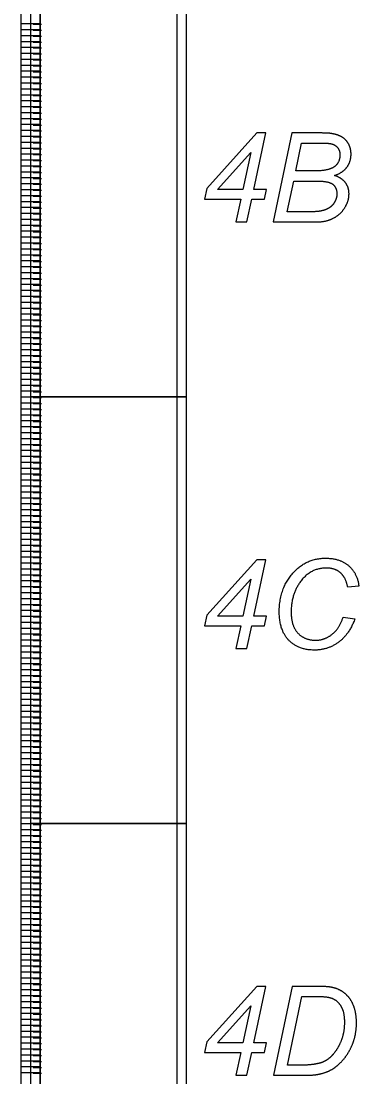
# Model space of a CAD drawing. Extents: x 12522 to 13018, y 1124 to 1902.
# Drawn here: x 12521.92 to 12537.85, y 1535.43 to 1585.31 of the extents above; entities that cross this region are included whole.
import ezdxf

# ---------------------------------------------------------------- set-up
doc = ezdxf.new("R2010")
doc.units = 0
doc.layers.add('SC_Scratch1', color=7, linetype='Continuous')

msp = doc.modelspace()

# ---------------------------------------------------------------- linework, layer by layer
at = {"layer": 'SC_Scratch1'}
for p, q in [((12521.919, 1567.551), (12521.919, 1587.711)), ((12522.819, 1567.551), (12522.819, 1587.711)), ((12522.819, 1587.711), (12522.819, 1567.551)), ((12521.919, 1585.191), (12522.819, 1585.191)), ((12521.919, 1584.911), (12522.819, 1584.911)), ((12522.876, 1585.141), (12522.492, 1585.141)), ((12522.876, 1584.861), (12522.492, 1584.861)), ((12521.919, 1584.631), (12522.819, 1584.631)), ((12521.919, 1584.351), (12522.819, 1584.351)), ((12522.876, 1584.581), (12522.492, 1584.581)), ((12522.876, 1584.301), (12522.492, 1584.301)), ((12521.919, 1584.071), (12522.819, 1584.071)), ((12521.919, 1583.791), (12522.819, 1583.791)), ((12522.876, 1584.021), (12522.492, 1584.021)), ((12522.876, 1583.741), (12522.492, 1583.741)), ((12521.919, 1583.511), (12522.819, 1583.511)), ((12521.919, 1583.231), (12522.819, 1583.231)), ((12522.876, 1583.461), (12522.492, 1583.461)), ((12521.919, 1582.951), (12522.819, 1582.951)), ((12522.876, 1583.181), (12522.492, 1583.181)), ((12522.876, 1582.901), (12522.492, 1582.901)), ((12521.919, 1582.671), (12522.819, 1582.671)), ((12521.919, 1582.391), (12522.819, 1582.391)), ((12522.876, 1582.621), (12522.492, 1582.621)), ((12522.876, 1582.341), (12522.492, 1582.341)), ((12521.919, 1582.111), (12522.819, 1582.111)), ((12521.919, 1581.831), (12522.819, 1581.831)), ((12522.876, 1582.061), (12522.492, 1582.061)), ((12522.876, 1581.781), (12522.492, 1581.781)), ((12521.919, 1581.551), (12522.819, 1581.551)), ((12521.919, 1581.271), (12522.819, 1581.271)), ((12522.876, 1581.501), (12522.492, 1581.501)), ((12522.876, 1581.221), (12522.492, 1581.221)), ((12521.919, 1580.991), (12522.819, 1580.991)), ((12521.919, 1580.711), (12522.819, 1580.711)), ((12522.876, 1580.941), (12522.492, 1580.941)), ((12521.919, 1580.431), (12522.819, 1580.431)), ((12522.876, 1580.661), (12522.492, 1580.661)), ((12522.876, 1580.381), (12522.492, 1580.381)), ((12521.919, 1580.151), (12522.819, 1580.151)), ((12521.919, 1579.871), (12522.819, 1579.871)), ((12522.876, 1580.101), (12522.492, 1580.101)), ((12522.876, 1579.821), (12522.492, 1579.821)), ((12521.919, 1579.591), (12522.819, 1579.591)), ((12521.919, 1579.311), (12522.819, 1579.311)), ((12522.876, 1579.541), (12522.492, 1579.541)), ((12522.876, 1579.261), (12522.492, 1579.261)), ((12521.919, 1579.031), (12522.819, 1579.031)), ((12521.919, 1578.751), (12522.819, 1578.751)), ((12522.876, 1578.981), (12522.492, 1578.981)), ((12521.919, 1578.471), (12522.819, 1578.471)), ((12522.876, 1578.701), (12522.492, 1578.701)), ((12522.876, 1578.421), (12522.492, 1578.421)), ((12521.919, 1578.191), (12522.819, 1578.191)), ((12521.919, 1577.911), (12522.819, 1577.911)), ((12522.876, 1578.141), (12522.492, 1578.141)), ((12522.876, 1577.861), (12522.492, 1577.861)), ((12521.919, 1577.631), (12522.819, 1577.631)), ((12521.919, 1577.351), (12522.819, 1577.351)), ((12522.876, 1577.581), (12522.492, 1577.581)), ((12522.876, 1577.301), (12522.492, 1577.301)), ((12521.919, 1577.071), (12522.819, 1577.071)), ((12521.919, 1576.791), (12522.819, 1576.791)), ((12522.876, 1577.021), (12522.492, 1577.021)), ((12522.876, 1576.741), (12522.492, 1576.741)), ((12521.919, 1576.511), (12522.819, 1576.511)), ((12521.919, 1576.231), (12522.819, 1576.231)), ((12522.876, 1576.461), (12522.492, 1576.461)), ((12521.919, 1575.951), (12522.819, 1575.951)), ((12522.876, 1576.181), (12522.492, 1576.181)), ((12522.876, 1575.901), (12522.492, 1575.901)), ((12521.919, 1575.671), (12522.819, 1575.671)), ((12521.919, 1575.391), (12522.819, 1575.391)), ((12522.876, 1575.621), (12522.492, 1575.621)), ((12522.876, 1575.341), (12522.492, 1575.341)), ((12521.919, 1575.111), (12522.819, 1575.111)), ((12521.919, 1574.831), (12522.819, 1574.831)), ((12522.876, 1575.061), (12522.492, 1575.061)), ((12522.876, 1574.781), (12522.492, 1574.781)), ((12521.919, 1574.551), (12522.819, 1574.551)), ((12521.919, 1574.271), (12522.819, 1574.271)), ((12522.876, 1574.501), (12522.492, 1574.501)), ((12522.876, 1574.221), (12522.492, 1574.221)), ((12521.919, 1573.991), (12522.819, 1573.991)), ((12522.876, 1573.941), (12522.492, 1573.941)), ((12521.919, 1573.711), (12522.819, 1573.711)), ((12521.919, 1573.431), (12522.819, 1573.431)), ((12522.876, 1573.661), (12522.492, 1573.661)), ((12522.876, 1573.381), (12522.492, 1573.381)), ((12521.919, 1573.151), (12522.819, 1573.151)), ((12521.919, 1572.871), (12522.819, 1572.871)), ((12522.876, 1573.101), (12522.492, 1573.101)), ((12522.876, 1572.821), (12522.492, 1572.821)), ((12521.919, 1572.591), (12522.819, 1572.591)), ((12521.919, 1572.311), (12522.819, 1572.311)), ((12522.876, 1572.541), (12522.492, 1572.541)), ((12522.876, 1572.261), (12522.492, 1572.261)), ((12521.919, 1572.031), (12522.819, 1572.031)), ((12521.919, 1571.751), (12522.819, 1571.751)), ((12522.876, 1571.981), (12522.492, 1571.981)), ((12521.919, 1571.471), (12522.819, 1571.471)), ((12522.876, 1571.701), (12522.492, 1571.701)), ((12522.876, 1571.421), (12522.492, 1571.421)), ((12521.919, 1571.191), (12522.819, 1571.191)), ((12521.919, 1570.911), (12522.819, 1570.911)), ((12522.876, 1571.141), (12522.492, 1571.141)), ((12522.876, 1570.861), (12522.492, 1570.861)), ((12521.919, 1570.631), (12522.819, 1570.631)), ((12521.919, 1570.351), (12522.819, 1570.351)), ((12522.876, 1570.581), (12522.492, 1570.581)), ((12522.876, 1570.301), (12522.492, 1570.301)), ((12521.919, 1570.071), (12522.819, 1570.071)), ((12521.919, 1569.791), (12522.819, 1569.791)), ((12522.876, 1570.021), (12522.492, 1570.021)), ((12522.876, 1569.741), (12522.492, 1569.741)), ((12521.919, 1569.511), (12522.819, 1569.511)), ((12521.919, 1569.231), (12522.819, 1569.231)), ((12522.876, 1569.461), (12522.492, 1569.461)), ((12521.919, 1568.951), (12522.819, 1568.951)), ((12522.876, 1569.181), (12522.492, 1569.181)), ((12522.876, 1568.901), (12522.492, 1568.901)), ((12521.919, 1568.671), (12522.819, 1568.671)), ((12521.919, 1568.391), (12522.819, 1568.391)), ((12522.876, 1568.621), (12522.492, 1568.621)), ((12522.876, 1568.341), (12522.492, 1568.341)), ((12521.919, 1568.111), (12522.819, 1568.111)), ((12521.919, 1567.831), (12522.819, 1567.831)), ((12522.876, 1568.061), (12522.492, 1568.061)), ((12522.876, 1567.781), (12522.492, 1567.781)), ((12521.919, 1567.551), (12522.819, 1567.551)), ((12521.919, 1547.391), (12521.919, 1567.551)), ((12521.919, 1567.551), (12522.819, 1567.551)), ((12521.919, 1567.271), (12522.819, 1567.271)), ((12522.876, 1567.501), (12522.492, 1567.501)), ((12522.819, 1547.391), (12522.819, 1567.551)), ((12522.819, 1567.551), (12522.819, 1547.391)), ((12521.919, 1566.991), (12522.819, 1566.991)), ((12522.876, 1567.221), (12522.492, 1567.221)), ((12522.876, 1566.941), (12522.492, 1566.941)), ((12521.919, 1566.711), (12522.819, 1566.711)), ((12521.919, 1566.431), (12522.819, 1566.431)), ((12522.876, 1566.661), (12522.492, 1566.661)), ((12522.876, 1566.381), (12522.492, 1566.381)), ((12521.919, 1566.151), (12522.819, 1566.151)), ((12521.919, 1565.871), (12522.819, 1565.871)), ((12522.876, 1566.101), (12522.492, 1566.101)), ((12522.876, 1565.821), (12522.492, 1565.821)), ((12521.919, 1565.591), (12522.819, 1565.591)), ((12521.919, 1565.311), (12522.819, 1565.311)), ((12522.876, 1565.541), (12522.492, 1565.541)), ((12522.876, 1565.261), (12522.492, 1565.261)), ((12521.919, 1565.031), (12522.819, 1565.031)), ((12521.919, 1564.751), (12522.819, 1564.751)), ((12522.876, 1564.981), (12522.492, 1564.981)), ((12521.919, 1564.471), (12522.819, 1564.471)), ((12522.876, 1564.701), (12522.492, 1564.701)), ((12522.876, 1564.421), (12522.492, 1564.421)), ((12521.919, 1564.191), (12522.819, 1564.191)), ((12521.919, 1563.911), (12522.819, 1563.911)), ((12522.876, 1564.141), (12522.492, 1564.141)), ((12522.876, 1563.861), (12522.492, 1563.861)), ((12521.919, 1563.631), (12522.819, 1563.631)), ((12521.919, 1563.351), (12522.819, 1563.351)), ((12522.876, 1563.581), (12522.492, 1563.581)), ((12522.876, 1563.301), (12522.492, 1563.301)), ((12521.919, 1563.071), (12522.819, 1563.071)), ((12521.919, 1562.791), (12522.819, 1562.791)), ((12522.876, 1563.021), (12522.492, 1563.021)), ((12521.919, 1562.511), (12522.819, 1562.511)), ((12522.876, 1562.741), (12522.492, 1562.741)), ((12522.876, 1562.461), (12522.492, 1562.461)), ((12521.919, 1562.231), (12522.819, 1562.231)), ((12521.919, 1561.951), (12522.819, 1561.951)), ((12522.876, 1562.181), (12522.492, 1562.181)), ((12522.876, 1561.901), (12522.492, 1561.901)), ((12521.919, 1561.671), (12522.819, 1561.671)), ((12521.919, 1561.391), (12522.819, 1561.391)), ((12522.876, 1561.621), (12522.492, 1561.621)), ((12522.876, 1561.341), (12522.492, 1561.341)), ((12521.919, 1561.111), (12522.819, 1561.111)), ((12521.919, 1560.831), (12522.819, 1560.831)), ((12522.876, 1561.061), (12522.492, 1561.061)), ((12522.876, 1560.781), (12522.492, 1560.781)), ((12521.919, 1560.551), (12522.819, 1560.551)), ((12521.919, 1560.271), (12522.819, 1560.271)), ((12522.876, 1560.501), (12522.492, 1560.501)), ((12521.919, 1559.991), (12522.819, 1559.991)), ((12522.876, 1560.221), (12522.492, 1560.221)), ((12522.876, 1559.941), (12522.492, 1559.941)), ((12521.919, 1559.711), (12522.819, 1559.711)), ((12521.919, 1559.431), (12522.819, 1559.431)), ((12522.876, 1559.661), (12522.492, 1559.661)), ((12522.876, 1559.381), (12522.492, 1559.381)), ((12521.919, 1559.151), (12522.819, 1559.151)), ((12521.919, 1558.871), (12522.819, 1558.871)), ((12522.876, 1559.101), (12522.492, 1559.101)), ((12522.876, 1558.821), (12522.492, 1558.821)), ((12521.919, 1558.591), (12522.819, 1558.591)), ((12521.919, 1558.311), (12522.819, 1558.311)), ((12522.876, 1558.541), (12522.492, 1558.541)), ((12522.876, 1558.261), (12522.492, 1558.261)), ((12537.852, 1558.609), (12537.327, 1558.561)), ((12521.919, 1558.031), (12522.819, 1558.031)), ((12522.876, 1557.981), (12522.492, 1557.981)), ((12521.919, 1557.751), (12522.819, 1557.751)), ((12521.919, 1557.471), (12522.819, 1557.471)), ((12522.876, 1557.701), (12522.492, 1557.701)), ((12522.876, 1557.421), (12522.492, 1557.421)), ((12521.919, 1557.191), (12522.819, 1557.191)), ((12521.919, 1556.911), (12522.819, 1556.911)), ((12522.876, 1557.141), (12522.492, 1557.141)), ((12522.876, 1556.861), (12522.492, 1556.861)), ((12537.107, 1557.14), (12537.664, 1557.063)), ((12521.919, 1556.631), (12522.819, 1556.631)), ((12521.919, 1556.351), (12522.819, 1556.351)), ((12522.876, 1556.581), (12522.492, 1556.581)), ((12522.876, 1556.301), (12522.492, 1556.301)), ((12521.919, 1556.071), (12522.819, 1556.071)), ((12521.919, 1555.791), (12522.819, 1555.791)), ((12522.876, 1556.021), (12522.492, 1556.021)), ((12521.919, 1555.511), (12522.819, 1555.511)), ((12522.876, 1555.741), (12522.492, 1555.741)), ((12522.876, 1555.461), (12522.492, 1555.461)), ((12521.919, 1555.231), (12522.819, 1555.231)), ((12521.919, 1554.951), (12522.819, 1554.951)), ((12522.876, 1555.181), (12522.492, 1555.181)), ((12522.876, 1554.901), (12522.492, 1554.901)), ((12521.919, 1554.671), (12522.819, 1554.671)), ((12521.919, 1554.391), (12522.819, 1554.391)), ((12522.876, 1554.621), (12522.492, 1554.621)), ((12522.876, 1554.341), (12522.492, 1554.341)), ((12521.919, 1554.111), (12522.819, 1554.111)), ((12521.919, 1553.831), (12522.819, 1553.831)), ((12522.876, 1554.061), (12522.492, 1554.061)), ((12522.876, 1553.781), (12522.492, 1553.781)), ((12521.919, 1553.551), (12522.819, 1553.551)), ((12521.919, 1553.271), (12522.819, 1553.271)), ((12522.876, 1553.501), (12522.492, 1553.501)), ((12521.919, 1552.991), (12522.819, 1552.991)), ((12522.876, 1553.221), (12522.492, 1553.221)), ((12522.876, 1552.941), (12522.492, 1552.941)), ((12521.919, 1552.711), (12522.819, 1552.711)), ((12521.919, 1552.431), (12522.819, 1552.431)), ((12522.876, 1552.661), (12522.492, 1552.661)), ((12522.876, 1552.381), (12522.492, 1552.381)), ((12521.919, 1552.151), (12522.819, 1552.151)), ((12521.919, 1551.871), (12522.819, 1551.871)), ((12522.876, 1552.101), (12522.492, 1552.101)), ((12522.876, 1551.821), (12522.492, 1551.821)), ((12521.919, 1551.591), (12522.819, 1551.591)), ((12521.919, 1551.311), (12522.819, 1551.311)), ((12522.876, 1551.541), (12522.492, 1551.541)), ((12521.919, 1551.031), (12522.819, 1551.031)), ((12522.876, 1551.261), (12522.492, 1551.261)), ((12522.876, 1550.981), (12522.492, 1550.981)), ((12521.919, 1550.751), (12522.819, 1550.751)), ((12521.919, 1550.471), (12522.819, 1550.471)), ((12522.876, 1550.701), (12522.492, 1550.701)), ((12522.876, 1550.421), (12522.492, 1550.421)), ((12521.919, 1550.191), (12522.819, 1550.191)), ((12521.919, 1549.911), (12522.819, 1549.911)), ((12522.876, 1550.141), (12522.492, 1550.141)), ((12522.876, 1549.861), (12522.492, 1549.861)), ((12521.919, 1549.631), (12522.819, 1549.631)), ((12521.919, 1549.351), (12522.819, 1549.351)), ((12522.876, 1549.581), (12522.492, 1549.581)), ((12522.876, 1549.301), (12522.492, 1549.301)), ((12521.919, 1549.071), (12522.819, 1549.071)), ((12521.919, 1548.791), (12522.819, 1548.791)), ((12522.876, 1549.021), (12522.492, 1549.021)), ((12521.919, 1548.511), (12522.819, 1548.511)), ((12522.876, 1548.741), (12522.492, 1548.741)), ((12522.876, 1548.461), (12522.492, 1548.461)), ((12521.919, 1548.231), (12522.819, 1548.231)), ((12521.919, 1547.951), (12522.819, 1547.951)), ((12522.876, 1548.181), (12522.492, 1548.181)), ((12522.876, 1547.901), (12522.492, 1547.901)), ((12521.919, 1547.671), (12522.819, 1547.671)), ((12521.919, 1547.391), (12522.819, 1547.391)), ((12521.919, 1527.231), (12521.919, 1547.391)), ((12521.919, 1547.391), (12522.819, 1547.391)), ((12522.876, 1547.621), (12522.492, 1547.621)), ((12522.876, 1547.341), (12522.492, 1547.341)), ((12522.819, 1527.231), (12522.819, 1547.391)), ((12522.819, 1547.391), (12522.819, 1527.231)), ((12521.919, 1547.111), (12522.819, 1547.111)), ((12521.919, 1546.831), (12522.819, 1546.831)), ((12522.876, 1547.061), (12522.492, 1547.061)), ((12521.919, 1546.551), (12522.819, 1546.551)), ((12522.876, 1546.781), (12522.492, 1546.781)), ((12522.876, 1546.501), (12522.492, 1546.501)), ((12521.919, 1546.271), (12522.819, 1546.271)), ((12521.919, 1545.991), (12522.819, 1545.991)), ((12522.876, 1546.221), (12522.492, 1546.221)), ((12522.876, 1545.941), (12522.492, 1545.941)), ((12521.919, 1545.711), (12522.819, 1545.711)), ((12521.919, 1545.431), (12522.819, 1545.431)), ((12522.876, 1545.661), (12522.492, 1545.661)), ((12522.876, 1545.381), (12522.492, 1545.381)), ((12521.919, 1545.151), (12522.819, 1545.151)), ((12521.919, 1544.871), (12522.819, 1544.871)), ((12522.876, 1545.101), (12522.492, 1545.101)), ((12522.876, 1544.821), (12522.492, 1544.821)), ((12521.919, 1544.591), (12522.819, 1544.591)), ((12521.919, 1544.311), (12522.819, 1544.311)), ((12522.876, 1544.541), (12522.492, 1544.541)), ((12521.919, 1544.031), (12522.819, 1544.031)), ((12522.876, 1544.261), (12522.492, 1544.261)), ((12522.876, 1543.981), (12522.492, 1543.981)), ((12521.919, 1543.751), (12522.819, 1543.751)), ((12521.919, 1543.471), (12522.819, 1543.471)), ((12522.876, 1543.701), (12522.492, 1543.701)), ((12522.876, 1543.421), (12522.492, 1543.421)), ((12521.919, 1543.191), (12522.819, 1543.191)), ((12521.919, 1542.911), (12522.819, 1542.911)), ((12522.876, 1543.141), (12522.492, 1543.141)), ((12522.876, 1542.861), (12522.492, 1542.861)), ((12521.919, 1542.631), (12522.819, 1542.631)), ((12521.919, 1542.351), (12522.819, 1542.351)), ((12522.876, 1542.581), (12522.492, 1542.581)), ((12522.876, 1542.301), (12522.492, 1542.301)), ((12521.919, 1542.071), (12522.819, 1542.071)), ((12522.876, 1542.021), (12522.492, 1542.021)), ((12521.919, 1541.791), (12522.819, 1541.791)), ((12521.919, 1541.511), (12522.819, 1541.511)), ((12522.876, 1541.741), (12522.492, 1541.741)), ((12522.876, 1541.461), (12522.492, 1541.461)), ((12521.919, 1541.231), (12522.819, 1541.231)), ((12521.919, 1540.951), (12522.819, 1540.951)), ((12522.876, 1541.181), (12522.492, 1541.181)), ((12522.876, 1540.901), (12522.492, 1540.901)), ((12521.919, 1540.671), (12522.819, 1540.671)), ((12521.919, 1540.391), (12522.819, 1540.391)), ((12522.876, 1540.621), (12522.492, 1540.621)), ((12522.876, 1540.341), (12522.492, 1540.341)), ((12521.919, 1540.111), (12522.819, 1540.111)), ((12521.919, 1539.831), (12522.819, 1539.831)), ((12522.876, 1540.061), (12522.492, 1540.061)), ((12521.919, 1539.551), (12522.819, 1539.551)), ((12522.876, 1539.781), (12522.492, 1539.781)), ((12522.876, 1539.501), (12522.492, 1539.501)), ((12521.919, 1539.271), (12522.819, 1539.271)), ((12521.919, 1538.991), (12522.819, 1538.991)), ((12522.876, 1539.221), (12522.492, 1539.221)), ((12522.876, 1538.941), (12522.492, 1538.941)), ((12521.919, 1538.711), (12522.819, 1538.711)), ((12521.919, 1538.431), (12522.819, 1538.431)), ((12522.876, 1538.661), (12522.492, 1538.661)), ((12522.876, 1538.381), (12522.492, 1538.381)), ((12521.919, 1538.151), (12522.819, 1538.151)), ((12521.919, 1537.871), (12522.819, 1537.871)), ((12522.876, 1538.101), (12522.492, 1538.101)), ((12522.876, 1537.821), (12522.492, 1537.821)), ((12521.919, 1537.591), (12522.819, 1537.591)), ((12521.919, 1537.311), (12522.819, 1537.311)), ((12522.876, 1537.541), (12522.492, 1537.541)), ((12521.919, 1537.031), (12522.819, 1537.031)), ((12522.876, 1537.261), (12522.492, 1537.261)), ((12522.876, 1536.981), (12522.492, 1536.981)), ((12521.919, 1536.751), (12522.819, 1536.751)), ((12521.919, 1536.471), (12522.819, 1536.471)), ((12522.876, 1536.701), (12522.492, 1536.701)), ((12522.876, 1536.421), (12522.492, 1536.421)), ((12521.919, 1536.191), (12522.819, 1536.191)), ((12521.919, 1535.911), (12522.819, 1535.911)), ((12522.876, 1536.141), (12522.492, 1536.141)), ((12522.876, 1535.861), (12522.492, 1535.861)), ((12521.919, 1535.631), (12522.819, 1535.631)), ((12522.876, 1535.581), (12522.492, 1535.581))]:
    msp.add_line(p, q, dxfattribs=at)
for points in [[(12522.369, 1587.711), (12529.709, 1587.711), (12529.709, 1567.551), (12522.369, 1567.551)], [(12522.819, 1587.711), (12529.259, 1587.711), (12529.259, 1567.551), (12522.819, 1567.551)], [(12532.052, 1575.821), (12532.568, 1575.821), (12532.796, 1576.893), (12533.396, 1576.893), (12533.492, 1577.351), (12532.893, 1577.351), (12533.46, 1580.021), (12533.035, 1580.021), (12530.675, 1577.405), (12530.566, 1576.893), (12532.28, 1576.893)], [(12532.377, 1577.351), (12531.177, 1577.351), (12532.749, 1579.103)], [(12522.369, 1567.551), (12529.709, 1567.551), (12529.709, 1547.391), (12522.369, 1547.391)], [(12522.819, 1567.551), (12529.259, 1567.551), (12529.259, 1547.391), (12522.819, 1547.391)], [(12532.052, 1555.661), (12532.568, 1555.661), (12532.796, 1556.733), (12533.396, 1556.733), (12533.492, 1557.191), (12532.893, 1557.191), (12533.46, 1559.861), (12533.035, 1559.861), (12530.675, 1557.245), (12530.566, 1556.733), (12532.28, 1556.733)], [(12532.377, 1557.191), (12531.177, 1557.191), (12532.749, 1558.943)], [(12522.369, 1547.391), (12529.709, 1547.391), (12529.709, 1527.231), (12522.369, 1527.231)], [(12522.819, 1547.391), (12529.259, 1547.391), (12529.259, 1527.231), (12522.819, 1527.231)], [(12532.052, 1535.501), (12532.568, 1535.501), (12532.796, 1536.573), (12533.396, 1536.573), (12533.492, 1537.031), (12532.893, 1537.031), (12533.46, 1539.701), (12533.035, 1539.701), (12530.675, 1537.085), (12530.566, 1536.573), (12532.28, 1536.573)], [(12532.377, 1537.031), (12531.177, 1537.031), (12532.749, 1538.783)]]:
    msp.add_lwpolyline(points, close=True, dxfattribs=at)
for points in [[(12536.034, 1580.021), (12534.693, 1580.021), (12533.816, 1575.821), (12535.897, 1575.821)], [(12535.771, 1578.225), (12534.877, 1578.225), (12535.152, 1579.544), (12536.09, 1579.544)], [(12535.467, 1576.298), (12534.474, 1576.298), (12534.777, 1577.748), (12535.893, 1577.748)], [(12535.966, 1539.701), (12534.699, 1539.701), (12533.822, 1535.501), (12535.335, 1535.501)], [(12535.147, 1535.978), (12534.481, 1535.978), (12535.159, 1539.224), (12535.903, 1539.224)]]:
    msp.add_lwpolyline(points, dxfattribs=at)
for points in [[(12536.577, 1579.992), (12536.4, 1580.021), (12536.034, 1580.021)], [(12537.066, 1579.821), (12536.867, 1579.943), (12536.577, 1579.992)], [(12537.375, 1579.489), (12537.266, 1579.7), (12537.066, 1579.821)], [(12536.09, 1579.544), (12536.493, 1579.544), (12536.639, 1579.485)], [(12536.639, 1579.485), (12536.785, 1579.426), (12536.872, 1579.297)], [(12536.872, 1579.297), (12536.959, 1579.167), (12536.959, 1578.989)], [(12537.484, 1579.023), (12537.484, 1579.278), (12537.375, 1579.489)], [(12536.959, 1578.989), (12536.959, 1578.616), (12536.686, 1578.42)], [(12537.293, 1578.412), (12537.484, 1578.676), (12537.484, 1579.023)], [(12536.686, 1578.42), (12536.413, 1578.225), (12535.771, 1578.225)], [(12536.707, 1578.011), (12537.101, 1578.148), (12537.293, 1578.412)], [(12535.893, 1577.748), (12536.437, 1577.748), (12536.626, 1577.595)], [(12537.219, 1577.674), (12537.049, 1577.899), (12536.707, 1578.011)], [(12536.626, 1577.595), (12536.815, 1577.442), (12536.815, 1577.147)], [(12537.388, 1577.149), (12537.388, 1577.45), (12537.219, 1577.674)], [(12536.717, 1576.77), (12536.619, 1576.59), (12536.447, 1576.479)], [(12536.815, 1577.147), (12536.815, 1576.95), (12536.717, 1576.77)], [(12537.185, 1576.485), (12537.388, 1576.803), (12537.388, 1577.149)], [(12535.998, 1576.324), (12535.862, 1576.298), (12535.467, 1576.298)], [(12536.447, 1576.479), (12536.275, 1576.369), (12535.998, 1576.324)], [(12536.645, 1575.994), (12536.981, 1576.167), (12537.185, 1576.485)], [(12535.897, 1575.821), (12536.31, 1575.821), (12536.645, 1575.994)], [(12534.78, 1559.27), (12535.387, 1559.931), (12536.29, 1559.931)], [(12536.29, 1559.931), (12536.958, 1559.931), (12537.372, 1559.573)], [(12534.097, 1557.394), (12534.097, 1558.528), (12534.78, 1559.27)], [(12536.316, 1559.467), (12535.545, 1559.467), (12535.069, 1558.783)], [(12536.984, 1559.242), (12536.725, 1559.467), (12536.316, 1559.467)], [(12537.372, 1559.573), (12537.786, 1559.214), (12537.852, 1558.609)], [(12535.069, 1558.783), (12534.658, 1558.193), (12534.658, 1557.383)], [(12537.327, 1558.561), (12537.244, 1559.017), (12536.984, 1559.242)], [(12534.546, 1556.057), (12534.097, 1556.524), (12534.097, 1557.394)], [(12534.658, 1557.383), (12534.658, 1556.736), (12534.976, 1556.395)], [(12536.593, 1556.338), (12536.946, 1556.622), (12537.107, 1557.14)], [(12537.664, 1557.063), (12537.4, 1556.335), (12536.895, 1555.963)], [(12534.976, 1556.395), (12535.294, 1556.055), (12535.805, 1556.055)], [(12535.805, 1556.055), (12536.24, 1556.055), (12536.593, 1556.338)], [(12535.761, 1555.59), (12534.995, 1555.59), (12534.546, 1556.057)], [(12536.895, 1555.963), (12536.39, 1555.59), (12535.761, 1555.59)], [(12536.663, 1539.635), (12536.422, 1539.701), (12535.966, 1539.701)], [(12537.25, 1539.318), (12537.007, 1539.546), (12536.663, 1539.635)], [(12537.617, 1538.75), (12537.494, 1539.091), (12537.25, 1539.318)], [(12535.903, 1539.224), (12536.334, 1539.224), (12536.538, 1539.158)], [(12536.538, 1539.158), (12536.814, 1539.069), (12536.992, 1538.796)], [(12536.992, 1538.796), (12537.171, 1538.522), (12537.171, 1538.012)], [(12537.74, 1537.985), (12537.74, 1538.409), (12537.617, 1538.75)], [(12537.171, 1538.012), (12537.171, 1537.554), (12537.04, 1537.194)], [(12537.587, 1537.061), (12537.74, 1537.478), (12537.74, 1537.985)], [(12537.04, 1537.194), (12536.909, 1536.835), (12536.691, 1536.554)], [(12537.186, 1536.327), (12537.434, 1536.644), (12537.587, 1537.061)], [(12536.691, 1536.554), (12536.525, 1536.342), (12536.321, 1536.213)], [(12536.667, 1535.832), (12536.938, 1536.011), (12537.186, 1536.327)], [(12535.948, 1536.061), (12535.597, 1535.978), (12535.147, 1535.978)], [(12536.321, 1536.213), (12536.166, 1536.113), (12535.948, 1536.061)], [(12536.026, 1535.567), (12536.396, 1535.653), (12536.667, 1535.832)], [(12535.335, 1535.501), (12535.745, 1535.501), (12536.026, 1535.567)]]:
    msp.add_open_spline(points, degree=2, dxfattribs=at)

doc.saveas('drawing.dxf')
